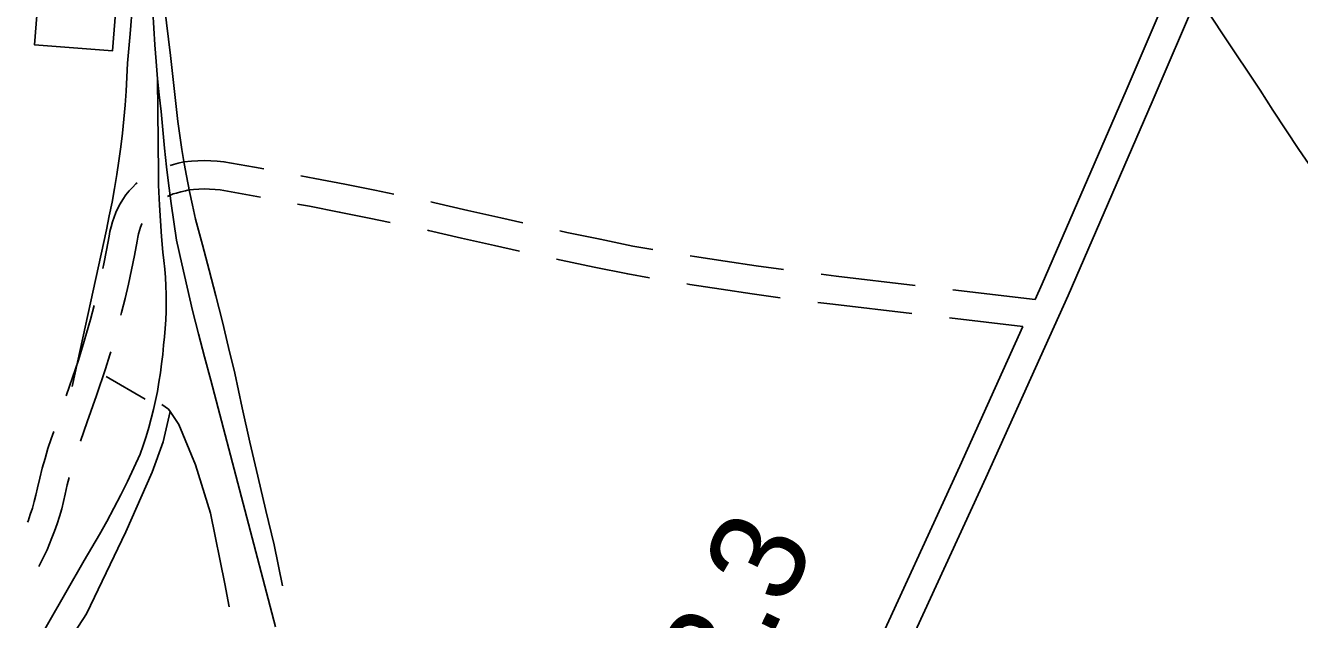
# Model space of a CAD drawing. Extents: x 3677843 to 3715951, y 511991 to 537744.
# Drawn here: x 3703871 to 3705217, y 528703 to 529332 of the extents above; entities that cross this region are included whole.
import ezdxf

# ---------------------------------------------------------------- set-up
doc = ezdxf.new("R2010")
doc.units = 0
for name, color, linetype in [('V-BLDG-OTLN', 7, 'Continuous'), ('V-RAIL-TRAK', 7, 'Continuous'), ('V-ROAD-CNTR', 7, 'Continuous'), ('V-SURV-IDEN', 7, 'Continuous'), ('V-TOPO-SHOR', 7, 'Continuous')]:
    doc.layers.add(name, color=color, linetype=linetype)

msp = doc.modelspace()

# ---------------------------------------------------------------- linework, layer by layer
at = {"layer": 'V-BLDG-OTLN'}
msp.add_lwpolyline([(3703894.591, 529493.781), (3703976.955, 529487.25), (3703962.4760000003, 529304.706), (3703880.109, 529311.241)], close=True, dxfattribs=at)
at = {"layer": 'V-RAIL-TRAK'}
msp.add_line((3704133.519, 528782.292), (3704142.364, 528738.938), dxfattribs=at)
for points in [[(3703993.634, 529539.88), (3703992.559, 529508.822), (3703991.254, 529477.77), (3703989.716, 529446.733), (3703987.949, 529415.706), (3703985.95, 529384.693), (3703983.722, 529353.694), (3703981.2600000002, 529322.714), (3703978.569, 529291.754), (3703977.904, 529276.956), (3703977.017, 529262.169), (3703975.913, 529247.399), (3703974.592, 529232.645), (3703973.054, 529217.914), (3703971.2970000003, 529203.205), (3703969.324, 529188.523), (3703967.1350000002, 529173.8740000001), (3703964.731, 529159.257), (3703962.109, 529144.679), (3703959.275, 529130.1410000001), (3703956.225, 529115.645), (3703919.9250000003, 528949.724)], [(3704021.464, 529167.529), (3704019.711, 529182.207), (3704017.616, 529201.726), (3704015.759, 529221.2710000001), (3704014.1350000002, 529240.835), (3704012.0500000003, 529258.411), (3704010.274, 529275.356), (3704008.6070000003, 529293.639), (3704007.253, 529311.286), (3704006.145, 529328.95), (3704005.279, 529346.629), (3704004.661, 529364.3150000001), (3704004.882, 529384.682), (3704004.829, 529405.05), (3704004.501, 529425.4130000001), (3704003.899, 529445.77)], [(3704011.986, 529395.662), (3704015.407, 529369.392), (3704019.736, 529334.5920000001), (3704023.863, 529299.768), (3704027.791, 529264.922), (3704031.5160000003, 529230.052), (3704033.636, 529215.206), (3704035.94, 529200.385), (3704038.43, 529185.596), (3704040.769, 529172.692), (3704043.964, 529156.115), (3704047.007, 529141.431), (3704050.235, 529126.7880000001), (3704057.657, 529099.738), (3704064.882, 529072.635), (3704071.911, 529045.48), (3704078.741, 529018.275), (3704085.37, 528991.02), (3704091.8030000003, 528963.716), (3704099.661, 528927.323), (3704107.761, 528890.981), (3704116.105, 528854.6950000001), (3704124.69, 528818.464), (3704133.519, 528782.292)], [(3705100.742, 529376.087), (3705137.289, 529320.555), (3705175.367, 529263.068), (3705188.843, 529242.109), (3705202.5130000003, 529221.279), (3705216.382, 529200.578), (3705230.448, 529180.007)], [(3704010.274, 529275.356), (3704011.0670000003, 529174.638), (3704011.403, 529162.8), (3704012.24, 529141.487), (3704013.176, 529124.928), (3704014.346, 529108.383), (3704015.744, 529091.857), (3704016.879, 529082.951), (3704017.8030000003, 529074.019), (3704018.511, 529065.0700000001), (3704019.009, 529056.103), (3704019.294, 529047.129), (3704019.363, 529038.153), (3704019.22, 529029.174), (3704018.864, 529020.204), (3704018.294, 529011.2440000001), (3704017.512, 529002.2980000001), (3704016.517, 528993.375), (3704015.6520000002, 528983.5650000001), (3704014.571, 528973.776), (3704013.27, 528964.011), (3704011.755, 528954.281), (3704010.02, 528944.586), (3704008.071, 528934.929), (3704005.906, 528925.322), (3704003.528, 528915.764), (3704000.937, 528906.261), (3703998.136, 528896.818), (3703995.125, 528887.4400000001), (3703991.906, 528878.132), (3703985.295, 528863.692), (3703978.4590000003, 528849.356), (3703971.399, 528835.128), (3703964.116, 528821.013), (3703956.615, 528807.015), (3703948.892, 528793.136), (3703940.954, 528779.382), (3703932.8000000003, 528765.752), (3703855.079, 528630.228)], [(3704134.809, 528695.629), (3704066.506, 528956.53), (3704059.864, 528981.022), (3704053.475, 529005.579), (3704047.335, 529030.2), (3704041.447, 529054.885), (3704035.811, 529079.627), (3704030.427, 529104.424), (3704027.398, 529123.821), (3704024.6, 529143.252), (3704021.464, 529167.529)]]:
    msp.add_lwpolyline(points, dxfattribs=at)
at = {"layer": 'V-ROAD-CNTR'}
for p, q in [((3704937.6294303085, 529041.729690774), (3704850.64855034, 529052.0241876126)), ((3704924.714837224, 529013.0487960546), (3704847.122552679, 529022.2321191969))]:
    msp.add_line(p, q, dxfattribs=at)
for points in [[(3704937.5885431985, 529041.6388881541), (3704945.0650709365, 529058.2428572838), (3705033.87289332, 529262.928447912), (3705131.8196974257, 529492.0369896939), (3705160.4786401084, 529554.9448638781), (3705174.9616111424, 529580.88881199)], [(3704432.812095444, 528250.5674726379), (3704488.212984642, 528272.5534286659), (3704560.064840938, 528296.7363802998), (3704602.2437565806, 528315.39134299), (3704647.215666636, 528352.0892695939), (3704683.5595939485, 528413.380147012), (3704743.1274748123, 528531.956909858), (3704790.784379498, 528646.783680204), (3704885.571189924, 528853.05026767), (3704972.5050160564, 529046.1128815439), (3705061.426838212, 529251.0624716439), (3705159.2656425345, 529479.921013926), (3705187.270586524, 529541.392890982), (3705201.155558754, 529566.2668412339)], [(3704122.408180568, 529179.9354322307), (3704112.8058640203, 529181.7150635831), (3704080.3924353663, 529187.5697729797), (3704073.2065923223, 529188.2165562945), (3704066.3984223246, 529188.5855627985), (3704059.576043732, 529188.7105147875), (3704052.7538774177, 529188.5856064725), (3704045.9476550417, 529188.2187585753), (3704038.1354063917, 529187.5155937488), (3704032.0529330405, 529185.8852141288), (3704027.2203332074, 529184.5916596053), (3704023.731858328, 529183.6593760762)], [(3703988.759523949, 529165.1355107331), (3703987.3977754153, 529163.9718195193), (3703983.6802673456, 529160.3962745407), (3703980.1750300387, 529156.6155741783), (3703976.678991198, 529152.370567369), (3703973.5540332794, 529147.6648963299), (3703970.874439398, 529143.1415451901), (3703968.425202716, 529138.4831930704), (3703966.2235605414, 529133.7102387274), (3703964.2635057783, 529128.8358304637), (3703962.5550271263, 529123.859212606), (3703961.103885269, 529118.8030548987), (3703959.914678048, 529113.6822068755), (3703959.0647370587, 529108.9420688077), (3703956.2941688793, 529094.0898443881), (3703953.320713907, 529079.3320037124), (3703952.2732094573, 529074.4920791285)], [(3704259.787707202, 529153.2110861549), (3704239.7549324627, 529157.2988901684), (3704208.0534803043, 529163.6191385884), (3704176.326862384, 529169.7951065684), (3704161.703310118, 529172.5732260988)], [(3704118.870903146, 529150.0801304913), (3704107.4061359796, 529152.2049364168), (3704076.373564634, 529157.8102270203), (3704071.0494076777, 529158.2894437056), (3704065.3115776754, 529158.6004372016), (3704059.5759562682, 529158.7054852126), (3704053.8361225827, 529158.6003935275), (3704048.1003449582, 529158.2912414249), (3704043.4025936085, 529157.8684062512), (3704039.8150669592, 529156.9067858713), (3704034.971666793, 529155.6103403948), (3704030.138802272, 529154.3187731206), (3704026.628903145, 529153.3823130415), (3704020.9168846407, 529150.6974769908)], [(3704256.2435158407, 529123.316087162), (3704233.8230675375, 529127.8911098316), (3704202.254519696, 529134.1848614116), (3704170.6611376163, 529140.3348934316), (3704158.164541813, 529142.7089429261)], [(3704396.4557752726, 529122.9094852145), (3704373.0685499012, 529128.0971337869), (3704338.2275863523, 529136.0266904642), (3704303.2180490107, 529144.2004006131), (3704298.953187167, 529145.090590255)], [(3703994.0196052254, 529122.346586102), (3703993.778439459, 529121.8237612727), (3703992.3864942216, 529118.3621695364), (3703991.178972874, 529114.844787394), (3703990.1521147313, 529111.2669451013), (3703989.3093219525, 529107.6377931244), (3703988.5752629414, 529103.5439311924), (3703985.745831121, 529088.3761556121), (3703982.6872860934, 529073.1959962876), (3703979.411629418, 529058.0610426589), (3703975.9177515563, 529042.9760094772), (3703972.2062376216, 529027.9413358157), (3703971.4487212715, 529025.0502462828)], [(3704392.9019482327, 529092.9686089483), (3704366.4914500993, 529098.8268662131), (3704331.4884136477, 529106.7933095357), (3704296.7419509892, 529114.9055993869), (3704295.4067786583, 529115.1842852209)], [(3704533.568865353, 529094.69835227), (3704512.6833084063, 529098.3320413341), (3704477.85257806, 529105.4574113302), (3704442.8815610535, 529112.8113816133), (3704435.539239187, 529114.3980093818)], [(3704530.0359757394, 529064.8623520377), (3704507.104691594, 529068.8519586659), (3704471.7594219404, 529076.0825886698), (3704436.626438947, 529083.4706183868), (3704431.9888785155, 529084.4727648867)], [(3704671.9184284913, 529073.3307786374), (3704642.910771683, 529077.3737346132), (3704610.2473654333, 529082.2051573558), (3704577.6300605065, 529087.3154641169), (3704573.0158001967, 529088.0781809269)], [(3704668.3915946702, 529043.5323514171), (3704638.6452283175, 529047.6782653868), (3704605.730634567, 529052.5468426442), (3704572.8619394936, 529057.6965358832), (3704569.485077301, 529058.2547162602)], [(3704810.9263710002, 529056.7254489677), (3704727.3269589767, 529066.6197370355), (3704711.623979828, 529068.5016763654)], [(3703943.181907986, 529035.541794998), (3703943.131762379, 529035.3386641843), (3703939.3163902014, 529020.7771533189), (3703935.290305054, 529006.2727971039), (3703931.055721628, 528991.825916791), (3703926.6452728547, 528977.5377474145), (3703917.2827330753, 528949.9307410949), (3703913.82361475, 528939.9902482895)], [(3704807.400373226, 529026.9333805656), (3704723.7790410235, 529036.8302629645), (3704708.097971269, 529038.709576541)], [(3704221.9705171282, 528245.548482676), (3704270.9384191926, 528252.652468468), (3704330.6252998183, 528253.025467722), (3704385.6351897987, 528265.395442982), (3704415.04913097, 528275.7934221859), (3704477.8870052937, 528300.73137231), (3704549.1908626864, 528324.730324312), (3704586.409788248, 528341.19129139), (3704624.125712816, 528371.9672298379), (3704657.221646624, 528427.7821182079), (3704715.8335294, 528544.4568848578), (3704763.2904344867, 528658.801656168), (3704858.2632445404, 528865.472242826), (3704924.765899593, 529013.1621960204)], [(3703960.7591217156, 528986.5078991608), (3703959.7842783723, 528983.182083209), (3703955.188727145, 528968.2942525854), (3703945.6552669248, 528940.1832589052), (3703935.948233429, 528912.2880880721), (3703928.6429625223, 528891.8188490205)], [(3703900.518890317, 528902.2681156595), (3703897.7027658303, 528894.3773849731), (3703894.387882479, 528884.0249887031), (3703891.3055726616, 528873.7105526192), (3703888.4193996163, 528863.3449802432), (3703885.729332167, 528852.9196844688), (3703883.2327309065, 528842.4040412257), (3703881.652224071, 528834.9268755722), (3703879.928028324, 528827.9357057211), (3703877.9691605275, 528821.0082075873), (3703875.776488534, 528814.150852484), (3703873.353112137, 528807.3676415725), (3703872.909220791, 528806.2455393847)], [(3703916.8875306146, 528853.6001313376), (3703914.850667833, 528845.7063155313), (3703912.5072690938, 528835.8359587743), (3703910.8997759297, 528828.2311244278), (3703908.933971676, 528820.2602942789), (3703906.698839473, 528812.3557924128), (3703904.197511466, 528804.5331475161), (3703901.434887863, 528796.8003584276), (3703898.54390228, 528789.4923059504), (3703896.1700909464, 528783.2573405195), (3703893.4553322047, 528776.786501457), (3703890.525198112, 528770.4068053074), (3703887.376625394, 528764.1258285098), (3703884.7550454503, 528759.3071068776)]]:
    msp.add_lwpolyline(points, dxfattribs=at)
at = {"layer": 'V-TOPO-SHOR'}
msp.add_line((3703955.842, 528960.22), (3703997.018, 528936.343), dxfattribs=at)
for points in [[(3704023.664, 528923.278), (3704016.109, 528891.211), (3704004.65, 528859.11), (3703976.648, 528796.042), (3703935.1720000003, 528709.058), (3703922.057, 528689.047), (3703910.487, 528671), (3703902.435, 528652.588)], [(3704014.628, 528930.6240000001), (3704021.694, 528925.607), (3704023.664, 528923.278), (3704032.7490000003, 528909.688), (3704050.261, 528866.887), (3704066.275, 528815.873), (3704081.305, 528741.0430000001), (3704085.792, 528716.486)]]:
    msp.add_lwpolyline(points, dxfattribs=at)

# ---------------------------------------------------------------- texts
at = {"layer": 'V-SURV-IDEN'}
msp.add_text('60+43.3', height=100.00000000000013, rotation=64.42641422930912, dxfattribs=at).set_placement((3704495.3229708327, 528342.3658453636))

doc.saveas('drawing.dxf')
